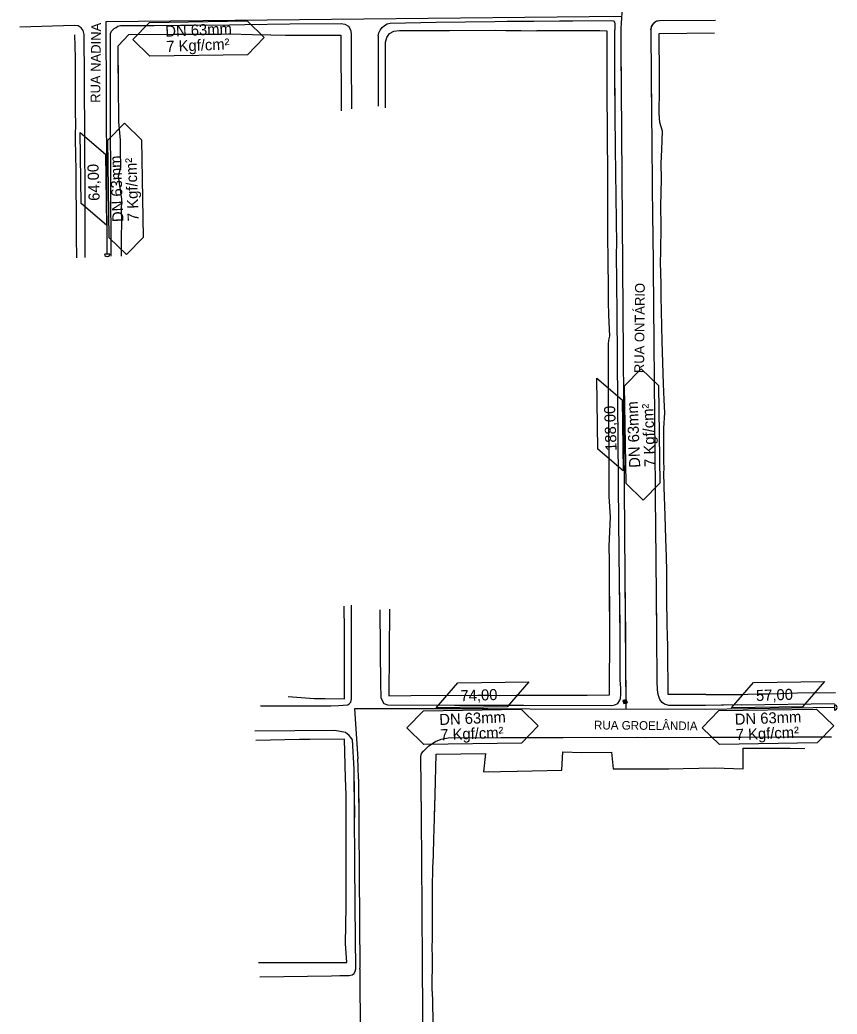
# Model space of a CAD drawing. Extents: x 325899 to 364828, y 7568995 to 7592502.
# Drawn here: x 358433 to 359209, y 7571204 to 7572148 of the extents above; entities that cross this region are included whole.
import ezdxf

# ---------------------------------------------------------------- set-up
doc = ezdxf.new("R2010")
doc.units = 0
for name, color, linetype in [('CERCA_ARAME', 7, 'Continuous'), ('EDIFICACOES', 7, 'Continuous'), ('MEIO-FIO', 7, 'Continuous'), ('MEIO_FIO_GUIA', 7, 'Continuous'), ('MURO_DIVISA', 7, 'Continuous'), ('P.BUS', 7, 'Continuous'), ('SIMBOLO', 7, 'Continuous'), ('TEXTO', 7, 'Continuous'), ('TUBO_PEAD_GN_63', 7, 'Continuous')]:
    doc.layers.add(name, color=color, linetype=linetype)

# ---------------------------------------------------------------- blocks, each defined once
blk = doc.blocks.new('POINT_DISPLAY')
blk.add_line((0, 0), (0, 0))

msp = doc.modelspace()

# ---------------------------------------------------------------- linework, layer by layer
at = {"layer": 'CERCA_ARAME'}
for points in [[(358526.65, 7572051.5), (358526.1, 7572123.64), (358536.28, 7572134.44), (358579.09, 7572134.87)], [(358526.5, 7572071.23), (358526.1, 7572123.64), (358536.28, 7572134.44), (358579.09, 7572134.87)]]:
    msp.add_lwpolyline(points, dxfattribs=at)
at = {"layer": 'EDIFICACOES'}
for p, q in [((358824.87, 7571344.26), (358825.08, 7571347.71)), ((358824.24, 7571269.46), (358824.52, 7571273.45))]:
    msp.add_line(p, q, dxfattribs=at)
at = {"layer": 'MEIO-FIO'}
msp.add_line((359117.92, 7571497.75), (359206.28, 7571499.14), dxfattribs=at)
for points in [[(359114.26, 7571497.71), (359083.92, 7571497.33), (359048.93, 7571497.26), (359044.72, 7571498.54), (359042.52, 7571500.04), (359040.54, 7571502.86), (359038.87, 7571507.49), (359038.08, 7571512.09), (359037.97, 7571519.89), (359037.66, 7571565.02), (359036.85, 7571636.36), (359036.37, 7571695.49), (359036.27, 7571703.16), (359035.67, 7571770.49), (359034.64, 7571877.42), (359034.14, 7571947.78), (359033.79, 7571958.14), (359033.24, 7572029.27), (359032.43, 7572094.53), (359032.19, 7572138.81), (359032.37, 7572142.13), (359033.77, 7572144.11), (359036.24, 7572146.85), (359037.65, 7572147.57), (359040.06, 7572147.84), (359093.23, 7572148.14)], [(359032.67, 7572075.03), (359032.43, 7572094.53), (359032.19, 7572138.81), (359032.37, 7572142.13), (359033.77, 7572144.11), (359036.24, 7572146.85), (359037.65, 7572147.57), (359040.06, 7572147.84), (359093.23, 7572148.14)], [(358904.25, 7571497.43), (358910.86, 7571497.42), (358994.88, 7571497.26), (358997.85, 7571497.77), (359000.39, 7571499.11), (359002.19, 7571501.67), (359003.11, 7571503.87), (359003.42, 7571507.77), (359003.31, 7571513.73), (359002.9, 7571521.4), (359002.7, 7571562.26), (359001.93, 7571641.83), (359001.32, 7571705.37), (359001.24, 7571713.39), (359000.63, 7571784.56), (359000.05, 7571869.93), (358999.36, 7571926.94), (358999.53, 7571934.98), (358998.27, 7572026.37), (358997.74, 7572093), (358997.62, 7572139.11)], [(358997.88, 7572074.76), (358997.74, 7572093), (358997.62, 7572139.11)], [(358774.55, 7571587.96), (358775.2, 7571515.35), (358775.4, 7571507.7), (358775.52, 7571504.71), (358776.6, 7571501.87), (358778.49, 7571499.1), (358781.94, 7571497.95), (358845.39, 7571497.5), (358910.86, 7571497.42), (358994.88, 7571497.26), (358997.85, 7571497.77), (359000.39, 7571499.11), (359002.19, 7571501.67), (359003.11, 7571503.87), (359003.42, 7571507.77), (359003.31, 7571513.73), (359002.9, 7571521.4), (359002.7, 7571562.26), (359002.29, 7571604.55)], [(359117.92, 7571497.75), (359083.92, 7571497.33), (359048.93, 7571497.26), (359044.72, 7571498.54), (359042.52, 7571500.04), (359040.54, 7571502.86), (359038.87, 7571507.49), (359038.08, 7571512.09), (359037.97, 7571519.89), (359037.66, 7571565.02), (359037.2, 7571605.08)], [(358661.33, 7571496.76), (358728.05, 7571496.96), (358735.28, 7571497.1), (358744.24, 7571497.83), (358745.5, 7571498.73), (358747.04, 7571500.39), (358747.66, 7571503.55), (358747.69, 7571510.07), (358747.7, 7571517.56), (358747.7, 7571545.41), (358747.79, 7571592.46)], [(358661.33, 7571496.76), (358728.05, 7571496.96), (358735.28, 7571497.1), (358744.24, 7571497.83), (358745.5, 7571498.73), (358747.04, 7571500.39), (358747.66, 7571503.55), (358747.69, 7571510.07), (358747.7, 7571517.56), (358747.7, 7571545.41), (358747.79, 7571592.46)], [(358774.55, 7571587.96), (358775.2, 7571515.35), (358775.4, 7571507.7), (358775.52, 7571504.71), (358776.6, 7571501.87), (358778.49, 7571499.1), (358781.94, 7571497.95), (358845.39, 7571497.5), (358876.99, 7571497.46)], [(358660.51, 7571239.52), (358728.54, 7571240.43), (358736.46, 7571240.55), (358745.27, 7571240.74), (358748.24, 7571241.26), (358750.04, 7571242.6), (358751.26, 7571244.67), (358751.69, 7571247.14), (358751.26, 7571306.38), (358750.31, 7571436.64), (358748.56, 7571464.41), (358746.88, 7571466.92), (358745.36, 7571468.68), (358741.82, 7571471.47), (358731.72, 7571473.56), (358655.75, 7571472.68)], [(358750.65, 7571390.7), (358750.31, 7571436.64), (358748.56, 7571464.41), (358746.88, 7571466.92), (358745.36, 7571468.68), (358741.82, 7571471.47), (358731.72, 7571473.56), (358655.75, 7571472.68)], [(358813.98, 7571391.66), (358813.52, 7571448.59), (358814.09, 7571451.54), (358815.94, 7571453.95), (358820.99, 7571458.87), (358827.47, 7571463.12), (358832.73, 7571465.32), (358839.49, 7571466.59), (358889.46, 7571466.67), (358948.74, 7571466.72), (359018.92, 7571466.95), (359027, 7571466.91), (359088.24, 7571466.98), (359117.54, 7571467.11)], [(358880.97, 7570979.53), (358825.59, 7570979.33), (358822.25, 7570979.82), (358819.98, 7570981.44), (358818.01, 7570983.61), (358817.11, 7570985.39), (358816.71, 7570987.15), (358816.82, 7570991.64), (358816.28, 7571040.05), (358815.86, 7571125.67), (358815.03, 7571249.75), (358814.65, 7571304.83), (358813.99, 7571390.98), (358813.52, 7571448.59), (358814.09, 7571451.54), (358815.94, 7571453.95), (358820.99, 7571458.87), (358827.47, 7571463.12), (358832.73, 7571465.32), (358839.49, 7571466.59), (358877.22, 7571466.65)], [(358904.67, 7571466.68), (358948.74, 7571466.72), (359018.92, 7571466.95), (359027, 7571466.91), (359088.24, 7571466.98), (359114.68, 7571467.1)], [(359117.54, 7571467.11), (359162.99, 7571467.29), (359203.38, 7571467.44)]]:
    msp.add_lwpolyline(points, dxfattribs=at)
at = {"layer": 'MEIO_FIO_GUIA'}
for p, q in [((358773.09, 7572133.16), (358773, 7572066.35)), ((358747.26, 7572110.27), (358747.48, 7572064.05))]:
    msp.add_line(p, q, dxfattribs=at)
for points in [[(358494.7, 7571922.76), (358494.63, 7571964.3), (358494.65, 7571980.54), (358494.46, 7572033.21), (358494.09, 7572092.98), (358493.8, 7572134.66), (358492.71, 7572138.39), (358490.88, 7572140.97), (358487.93, 7572142.75), (358484.67, 7572143.07), (358432.74, 7572141.58)], [(358494.23, 7572070.99), (358494.09, 7572092.98), (358493.8, 7572134.66), (358492.71, 7572138.39), (358490.88, 7572140.97), (358487.93, 7572142.75), (358484.67, 7572143.07), (358432.74, 7572141.58)], [(358518.83, 7572071.17), (358518.65, 7572134.07), (358518.8, 7572135.6), (358519.88, 7572137.71), (358522.35, 7572140.29), (358524.21, 7572141.36), (358525.7, 7572142.54), (358528.41, 7572143.2), (358560.33, 7572143.18), (358631.78, 7572143.88), (358646.48, 7572144.18), (358689.15, 7572144.84), (358737.82, 7572144.91), (358741.38, 7572144.42), (358744.75, 7572142.33), (358746.68, 7572139.02), (358747.39, 7572135.66), (358747.26, 7572110.27)], [(358519.55, 7571924.13), (358518.96, 7571997.11), (358518.88, 7572051.43), (358518.65, 7572134.07), (358518.8, 7572135.6), (358519.88, 7572137.71), (358522.35, 7572140.29), (358524.21, 7572141.36), (358525.7, 7572142.54), (358528.41, 7572143.2), (358560.33, 7572143.18), (358609.82, 7572143.66)], [(358773.09, 7572133.16), (358773.69, 7572136.08), (358774.93, 7572138.76), (358776.69, 7572141.27), (358778.97, 7572143.15), (358781.56, 7572144.64), (358784.39, 7572145.44), (358827.97, 7572146.18), (358883.77, 7572147.04), (358994.9, 7572148.01), (358996.4, 7572147.62), (358997.37, 7572146.3), (358997.55, 7572144.7), (358997.55, 7572144.7), (358997.62, 7572139.11)], [(358895.35, 7572147.14), (358994.9, 7572148.01), (358996.4, 7572147.62), (358997.37, 7572146.3), (358997.55, 7572144.7), (358997.55, 7572144.7), (358997.62, 7572139.11)], [(359031.99, 7572138.85), (359032.1, 7572140.46), (359032.42, 7572141.69), (359033.05, 7572142.81), (359034.87, 7572145.55), (359035.93, 7572146.54), (359037.3, 7572147.35), (359039.24, 7572147.83)], [(359031.99, 7572138.85), (359032.1, 7572140.46), (359032.42, 7572141.69), (359033.05, 7572142.81), (359034.87, 7572145.55), (359035.93, 7572146.54), (359037.3, 7572147.35), (359039.24, 7572147.83)]]:
    msp.add_lwpolyline(points, dxfattribs=at)
at = {"layer": 'MURO_DIVISA'}
for p, q in [((358828.14, 7571450.84), (358874.73, 7571451.7)), ((358828.14, 7571450.84), (358874.73, 7571451.7)), ((358874.73, 7571451.7), (358872.89, 7571434.3)), ((358874.73, 7571451.7), (358872.89, 7571434.3)), ((358827.11, 7571412.38), (358828.14, 7571450.84)), ((358827.11, 7571412.38), (358828.14, 7571450.84)), ((358872.89, 7571434.3), (358905.28, 7571434.79)), ((358872.89, 7571434.3), (358877.47, 7571434.37)), ((358905.1, 7571434.79), (358905.28, 7571434.79)), ((358905.28, 7571434.79), (358947.36, 7571435.62)), ((358905.28, 7571434.79), (358947.36, 7571435.62)), ((358996.17, 7571437.08), (359049.07, 7571437.15)), ((358996.17, 7571437.08), (359049.07, 7571437.15)), ((359049.07, 7571437.15), (359062.49, 7571437.3)), ((359049.07, 7571437.15), (359062.49, 7571437.3)), ((359062.49, 7571437.3), (359092.35, 7571438.04)), ((359062.49, 7571437.3), (359092.35, 7571438.04)), ((358826.02, 7571379.51), (358827.11, 7571412.38)), ((358826.43, 7571391.85), (358827.11, 7571412.38)), ((358825.76, 7571370.5), (358826.02, 7571379.51)), ((358825.59, 7571355.77), (358825.76, 7571370.5)), ((358825.08, 7571347.71), (358825.59, 7571355.77)), ((358824.47, 7571322.76), (358824.87, 7571344.26)), ((358824.62, 7571312.52), (358824.47, 7571322.76)), ((358824.64, 7571302.45), (358824.62, 7571312.52)), ((358824.49, 7571292.39), (358824.64, 7571302.45)), ((358824.42, 7571281.8), (358824.49, 7571292.39)), ((358824.52, 7571273.45), (358824.42, 7571281.8)), ((358824.51, 7571256.3), (358824.24, 7571269.46)), ((358824.37, 7571228.04), (358824.51, 7571256.3)), ((358824.85, 7571218.28), (358824.37, 7571228.04)), ((358824.76, 7571212.67), (358824.85, 7571218.28)), ((358825.55, 7571186.34), (358824.76, 7571212.67))]:
    msp.add_line(p, q, dxfattribs=at)
for points in [[(358486.77, 7571922.28), (358486.37, 7571942.16), (358486.42, 7571964.86), (358486.26, 7571989.77), (358486.33, 7571998.77), (358486.25, 7572007.89), (358485.95, 7572017.53), (358485.68, 7572037.6), (358485.73, 7572050.63), (358485.51, 7572059.94), (358485.5, 7572068.99), (358485.69, 7572099.35), (358485.68, 7572112.67), (358484.88, 7572134.33)], [(358485.51, 7572070.92), (358485.69, 7572099.35), (358485.68, 7572112.67), (358484.88, 7572134.33)], [(358579.09, 7572134.87), (358579.09, 7572134.87), (358603.18, 7572134.87), (358611.45, 7572134.84), (358614.96, 7572135.02), (358623.9, 7572135.02), (358630.73, 7572135.17), (358631.69, 7572135.06), (358653.75, 7572134.63), (358671.03, 7572134.34), (358684.87, 7572133.89), (358737.41, 7572134.04), (358737.82, 7572062.13)], [(358779.79, 7572064.76), (358779.91, 7572127.16), (358781.15, 7572131.59), (358783.83, 7572135.55), (358787.94, 7572137.76), (358793.21, 7572138.26), (358840.57, 7572138.51), (358883.93, 7572138.8), (358894.22, 7572138.4), (358908.75, 7572138.4), (358923.66, 7572138.19)], [(358992.36, 7571648.33), (358993.52, 7571676.49), (358992.21, 7571695.59), (358992.21, 7571718.25), (358992.35, 7571729.17), (358992.36, 7571739.05), (358992.06, 7571758.81), (358991.83, 7571792.33), (358991.7, 7571800.69), (358991.73, 7571832.1), (358991.64, 7571840.5), (358991.96, 7571844.33), (358992.97, 7571848), (358991.95, 7571868.05), (358991.64, 7571880.55), (358991.63, 7571885.89), (358991.41, 7571927.33), (358991, 7571935.71), (358990.93, 7572010.65), (358990.85, 7572029.35), (358990.84, 7572043.65), (358990.53, 7572078.17), (358990.32, 7572137.85), (358983.56, 7572138.15), (358971.66, 7572138.12), (358923.66, 7572138.19)], [(358990.56, 7572074.71), (358990.53, 7572078.17), (358990.32, 7572137.85), (358983.56, 7572138.15), (358971.66, 7572138.12), (358923.66, 7572138.19)], [(359084.05, 7571507.69), (359048.43, 7571507.6), (359047.88, 7571550.17), (359047.65, 7571566.77), (359047.32, 7571570.62), (359047.32, 7571580.33), (359047.14, 7571592.31), (359047.17, 7571616.41), (359046.97, 7571627.4), (359046.65, 7571636), (359046.71, 7571638.33), (359046.15, 7571655.46), (359045.45, 7571677.33), (359044.66, 7571704.45), (359044.37, 7571719.35), (359044.4, 7571720.65), (359044.38, 7571731), (359044.16, 7571760.48), (359045.1, 7571775.3), (359044.53, 7571787.38), (359043.88, 7571802.67), (359042.5, 7571843.08), (359041.98, 7571871.97), (359041.6, 7571885.22), (359041.66, 7571888.61), (359041.57, 7571897.33), (359041.2, 7571918.19), (359041.41, 7571927.64), (359041.56, 7571953), (359041.25, 7571971.58), (359041.91, 7571997.28), (359041.77, 7572011.91), (359042.48, 7572025.39), (359042.9, 7572042.72), (359040.58, 7572050.84), (359039.9, 7572059.56), (359040, 7572082.37), (359040.18, 7572094.8), (359039.79, 7572135.49), (359092.44, 7572136.28)], [(359039.97, 7572075.08), (359040, 7572082.37), (359040.18, 7572094.8), (359039.79, 7572135.49), (359092.44, 7572136.28)], [(358529.21, 7571923.93), (358529.27, 7571938.53), (358529.44, 7571959.38), (358529.24, 7571965.99), (358529.49, 7571977.99), (358526.46, 7572000.06), (358528.69, 7572008.47), (358528.36, 7572024.23), (358528.12, 7572034.17), (358526.65, 7572051.5), (358526.65, 7572051.5)], [(358904.12, 7571506.86), (358908.97, 7571506.92), (358971.49, 7571507.12), (358992.73, 7571507.42), (358992.82, 7571567.7), (358992.6, 7571634.73), (358992.36, 7571648.33)], [(358783.63, 7571588.55), (358783.23, 7571506.49), (358804.13, 7571506.57), (358867.71, 7571507), (358888.26, 7571506.68), (358908.97, 7571506.92), (358971.49, 7571507.12), (358992.73, 7571507.42), (358992.82, 7571567.7), (358992.7, 7571604.41)], [(359084.05, 7571507.69), (359048.43, 7571507.6), (359047.88, 7571550.17), (359047.65, 7571566.77), (359047.32, 7571570.62), (359047.32, 7571580.33), (359047.14, 7571592.31), (359047.16, 7571605.23)], [(358687.61, 7571505.83), (358712.07, 7571503.76), (358722.48, 7571503.79), (358740.93, 7571503.53), (358741.06, 7571517.91), (358741, 7571527.91), (358741, 7571558.34), (358740.85, 7571568.57), (358740.71, 7571591.42)], [(358687.61, 7571505.83), (358712.07, 7571503.76), (358722.48, 7571503.79), (358740.93, 7571503.53), (358741.06, 7571517.91), (358741, 7571527.91), (358741, 7571558.34), (358740.85, 7571568.57), (358740.71, 7571591.42)], [(358783.63, 7571588.55), (358783.23, 7571506.49), (358804.13, 7571506.57), (358867.71, 7571507), (358876.91, 7571506.85)], [(359084.05, 7571507.69), (359117.99, 7571507.49), (359124.04, 7571507.93), (359133.55, 7571508.2), (359134.32, 7571508.15), (359143.92, 7571508.26), (359155.03, 7571508.62), (359171.14, 7571509.13), (359207.2, 7571509.4)], [(358659.18, 7571252.99), (358704.1, 7571253.08), (358715.36, 7571253.13), (358743.36, 7571253.1), (358741.91, 7571271.2), (358742.66, 7571306.19), (358742.68, 7571317.04), (358742.62, 7571328.34), (358742.58, 7571339.03), (358742.49, 7571343.33), (358742.58, 7571358.47), (358742.6, 7571375.84), (358742.42, 7571386.77), (358742.48, 7571399.53), (358742.63, 7571412.18), (358741.99, 7571428.27), (358741.1, 7571465.33), (358708.19, 7571464.8), (358698.36, 7571464.74), (358656.8, 7571463.96)], [(358742.44, 7571390.57), (358742.48, 7571399.53), (358742.63, 7571412.18), (358741.99, 7571428.27), (358741.1, 7571465.33), (358708.19, 7571464.8), (358698.36, 7571464.74), (358656.8, 7571463.96)], [(358947.36, 7571435.62), (358948.45, 7571453.08), (358966.41, 7571452.41), (358994.56, 7571452.9), (358996.17, 7571437.08)], [(358947.36, 7571435.62), (358948.45, 7571453.08), (358966.41, 7571452.41), (358994.56, 7571452.9), (358996.17, 7571437.08)], [(359092.35, 7571438.04), (359119.59, 7571437.13), (359119.69, 7571456.59), (359154.5, 7571456.58), (359164.04, 7571456.58), (359178.24, 7571456.17)]]:
    msp.add_lwpolyline(points, dxfattribs=at)
at = {"layer": 'P.BUS'}
for p, q in [((359005.88, 7571501.81), (359006.56, 7571499.03)), ((359005.88, 7571501.81), (359006.56, 7571499.03)), ((359006.22, 7571501.89), (359006.9, 7571499.12)), ((359006.22, 7571501.89), (359006.9, 7571499.12)), ((359006.56, 7571501.98), (359007.24, 7571499.2)), ((359006.56, 7571501.98), (359007.24, 7571499.2)), ((359006.9, 7571502.06), (359007.58, 7571499.28)), ((359006.9, 7571502.06), (359007.58, 7571499.28)), ((359007.24, 7571502.14), (359007.92, 7571499.37)), ((359007.24, 7571502.14), (359007.92, 7571499.37)), ((359007.58, 7571502.23), (359008.26, 7571499.45)), ((359007.58, 7571502.23), (359008.26, 7571499.45)), ((359007.92, 7571502.31), (359008.6, 7571499.53)), ((359007.92, 7571502.31), (359008.6, 7571499.53)), ((359008.26, 7571502.39), (359008.94, 7571499.62)), ((359008.26, 7571502.39), (359008.94, 7571499.62)), ((359008.57, 7571502.54), (359009.28, 7571499.7)), ((359008.57, 7571502.54), (359009.28, 7571499.7)), ((359008.6, 7571502.48), (359009.28, 7571499.7)), ((359008.6, 7571502.48), (359009.28, 7571499.7))]:
    msp.add_line(p, q, dxfattribs=at)
msp.add_lwpolyline([(359008.57, 7571502.54), (359005.4, 7571501.77), (359006.12, 7571498.93), (359009.28, 7571499.7)], dxfattribs=at)
msp.add_lwpolyline([(359008.57, 7571502.54), (359005.4, 7571501.77), (359006.12, 7571498.93), (359009.28, 7571499.7)], dxfattribs=at)
at = {"layer": 'SIMBOLO'}
for points in [[(358539.91, 7572129.68), (358555.73, 7572146.01), (358648.51, 7572147.46), (358664.84, 7572131.64), (358649.02, 7572115.32), (358556.24, 7572113.86), (358539.91, 7572129.68)], [(358533.9, 7571925.51), (358517.57, 7571941.33), (358516.11, 7572034.11), (358531.93, 7572050.44), (358548.26, 7572034.62), (358549.72, 7571941.84), (358533.9, 7571925.51)], [(359024.65, 7571692.08), (359008.32, 7571707.9), (359006.86, 7571800.67), (359022.68, 7571817), (359039.01, 7571801.18), (359040.47, 7571708.4), (359024.65, 7571692.08)], [(358800.07, 7571475.82), (358815.89, 7571492.14), (358908.67, 7571493.6), (358925, 7571477.78), (358909.18, 7571461.45), (358816.4, 7571459.99), (358800.07, 7571475.82)], [(359080.69, 7571476.02), (359096.51, 7571492.35), (359189.29, 7571493.81), (359205.61, 7571477.98), (359189.79, 7571461.66), (359097.02, 7571460.2), (359080.69, 7571476.02)]]:
    msp.add_lwpolyline(points, dxfattribs=at)
for points in [[(358513.95, 7572020.85), (358514.84, 7571953.37), (358490.86, 7571974.12), (358489.97, 7572041.6)], [(359004.7, 7571787.41), (359005.59, 7571719.93), (358981.61, 7571740.69), (358980.72, 7571808.17)], [(358895.41, 7571495.76), (358827.93, 7571494.87), (358848.68, 7571518.85), (358916.16, 7571519.74)], [(359176.03, 7571495.97), (359108.55, 7571495.08), (359129.3, 7571519.06), (359196.78, 7571519.94)]]:
    msp.add_lwpolyline(points, close=True, dxfattribs=at)
at = {"layer": 'TUBO_PEAD_GN_63'}
for p, q in [((358514.73, 7572146.91), (359004.08, 7572152.13)), ((358515.67, 7571926), (358514.73, 7572146.91)), ((359003.26, 7572125.17), (359008.26, 7571493.64)), ((359003.26, 7572125.17), (359003.67, 7572074.81)), ((358518.11, 7571926), (358513.24, 7571926.01)), ((359007.5, 7571604.63), (359008.26, 7571493.64)), ((358877.01, 7571493.91), (358750.55, 7571494.16)), ((358750.55, 7571494.16), (358753.55, 7571446.48)), ((358750.55, 7571494.16), (358753.55, 7571446.48)), ((359206.34, 7571497.73), (359206.33, 7571492.85)), ((358754.23, 7571427.06), (358755.53, 7571247.56)), ((358754.23, 7571427.06), (358754.49, 7571390.75)), ((358755.54, 7571246.77), (358755.92, 7571171.93))]:
    msp.add_line(p, q, dxfattribs=at)
msp.add_lwpolyline([(359206.33, 7571495.29), (359083.94, 7571493.48), (358750.55, 7571494.16)], dxfattribs=at)
for centre, radius, start, end in [((359352.2, 7572128.01), 348.95, 173.89299, 180.46691), ((359352.2, 7572128.01), 348.95, 173.89299, 180.46691), ((358515.67, 7571926), 2.44, 179.85908, 359.85908), ((359206.33, 7571495.29), 2.44, 269.85908, 89.85908), ((358404.24, 7571424.51), 350, 0.41691, 3.59843), ((358404.24, 7571424.51), 350, 0.41691, 3.59843), ((358405.54, 7571245.01), 350, 0.28843, 0.41691)]:
    msp.add_arc(centre, radius, start, end, dxfattribs=at)

# ---------------------------------------------------------------- block references
at = {"layer": 'EDIFICACOES', "xscale": 3.5000000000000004, "yscale": 3.500000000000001, "rotation": -83.24673571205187}
msp.add_blockref('POINT_DISPLAY', (359062.49, 7571437.3), dxfattribs=at)
msp.add_blockref('POINT_DISPLAY', (359062.49, 7571437.3), dxfattribs=at)

# ---------------------------------------------------------------- texts
at = {"layer": 'TEXTO'}
for s, height, rotation, p in [('RUA NADINA', 9.221, 89.50983, (358509.05, 7572069.62)), ('DN 63mm', 10.5, 2.29067, (358571.03, 7572132.45)), ('7 Kgf/cm²', 10.5, 2.29067, (358571.93, 7572117.94)), ('DN 63mm', 10.5, 92.29067, (358531.13, 7571956.63)), ('64,00', 10.5, 92.0817, (358508.54, 7571976.71)), ('7 Kgf/cm²', 10.5, 92.29067, (358545.64, 7571957.53)), ('RUA ONTÁRIO', 9.2211, 89.50983, (359025.43, 7571812.87)), ('DN 63mm', 10.5, 92.29067, (359021.88, 7571723.19)), ('7 Kgf/cm²', 10.5, 92.29067, (359036.39, 7571724.09)), ('188,00', 10.5, 92.0817, (358999.44, 7571739.2)), ('74,00', 10.5, 2.0817, (358851.27, 7571501.17)), ('57,00', 10.5, 2.0817, (359131.89, 7571501.37)), ('DN 63mm', 10.5, 2.29067, (358831.19, 7571478.58)), ('DN 63mm', 10.5, 2.29067, (359111.81, 7571478.79)), ('RUA GROELÂNDIA', 8.2184, 359.50983, (358977.94, 7571474.49)), ('7 Kgf/cm²', 10.5, 2.29067, (358832.09, 7571464.07)), ('7 Kgf/cm²', 10.5, 2.29067, (359112.71, 7571464.28))]:
    msp.add_text(s, height=height, rotation=rotation, dxfattribs=at).set_placement(p)

doc.saveas('drawing.dxf')
